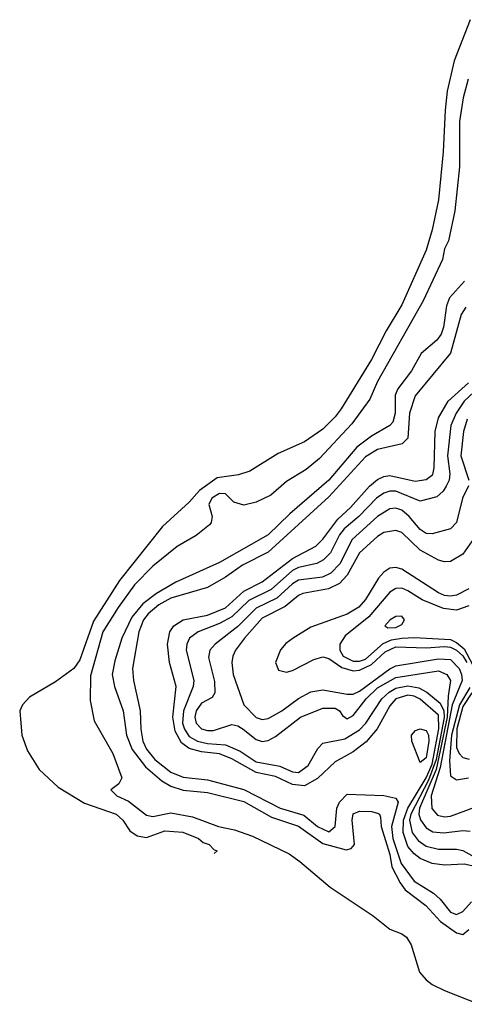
# Model space of a CAD drawing. Header units: inches. Extents: x 990535 to 1117859, y 769386 to 892122.
# Tile 449 of 656: x 1053792 to 1055255, y 815924 to 819165. Entities that reach past the tile are written whole.
import ezdxf

# ---------------------------------------------------------------- set-up
doc = ezdxf.new("R2010")
doc.units = ezdxf.units.IN
doc.header["$MEASUREMENT"] = 0
doc.layers.add('B0851', color=7, linetype='Continuous')

msp = doc.modelspace()

# ---------------------------------------------------------------- linework, layer by layer
at = {"layer": 'B0851', "color": 5}
for points, elevation in [([(1055274.5, 819165.5), (1055221.7, 819030), (1055199.4, 818930), (1055192.1, 818867.9), (1055186.2, 818730), (1055170, 818573), (1055150, 818473.7), (1055130, 818406.5), (1055050, 818227.3), (1054998.6, 818141.4), (1054950, 818046.9), (1054850, 817884.2), (1054830, 817857.7), (1054790, 817818.1), (1054730, 817776), (1054642.6, 817737.4), (1054550, 817679), (1054512.5, 817667.5), (1054442.5, 817657.5), (1054383.8, 817616.2), (1054350, 817577.5), (1054262.6, 817497.4), (1054120.2, 817319.8), (1054034.9, 817185.1), (1053990, 817058), (1053970.5, 817030), (1053910, 816986.1), (1053824.7, 816935.3), (1053802, 816910), (1053792.3, 816890), (1053799.4, 816810), (1053818.2, 816758.2), (1053856.7, 816696.7), (1053918.9, 816638.9), (1054006, 816586), (1054110.2, 816550), (1054131.6, 816530), (1054155, 816495), (1054178.7, 816478.7), (1054210, 816472.9), (1054270, 816495.5), (1054328.7, 816491.3), (1054380.4, 816470), (1054396.4, 816456.4), (1054416.3, 816450), (1054432.4, 816432.4), (1054442, 816430), (1054432.3, 816420.3)], 2320), ([(1055268.3, 818970), (1055251.8, 818908.2), (1055239.7, 818830), (1055239.3, 818680.7), (1055224.1, 818535.9), (1055203, 818437), (1055190, 818411.6), (1055183.5, 818376.5), (1055120.5, 818239.5), (1054970, 817974.3), (1054944, 817916), (1054885.4, 817834.6), (1054778.5, 817721.5), (1054735.1, 817684.9), (1054670, 817645.8), (1054619.2, 817600.8), (1054570, 817576.7), (1054530, 817567.7), (1054497.2, 817577.2), (1054470, 817604.3), (1054450, 817606.2), (1054424.7, 817590), (1054415, 817570), (1054425.6, 817530), (1054422.6, 817510), (1054417.1, 817502.9), (1054373, 817467), (1054310, 817431.6), (1054230, 817367), (1054170, 817304.9), (1054115.9, 817230), (1054065.7, 817150), (1054025.6, 817005.6), (1054024.3, 816924.3), (1054037.4, 816857.4), (1054098.6, 816750), (1054128.6, 816670), (1054118.6, 816650), (1054092, 816630), (1054112.1, 816610), (1054150, 816592.9), (1054210, 816547.2), (1054230, 816542.3), (1054290, 816554.9), (1054361.2, 816541.2), (1054446.2, 816510), (1054499, 816499), (1054557.9, 816477.9), (1054679.2, 816419.2), (1054714.6, 816394.6), (1054813.8, 816310), (1054955.1, 816215.1), (1055010, 816171.5), (1055050, 816156.6), (1055065.1, 816145.1), (1055080, 816120), (1055107.8, 816030), (1055130, 816004.5), (1055150, 815989.2), (1055190.2, 815970), (1055304.3, 815924.3)], 2340), ([(1055255.6, 818304.4), (1055206.7, 818250), (1055196.8, 818223.2), (1055186.9, 818153.1), (1055179.1, 818130), (1055164.6, 818110), (1055113.6, 818066.4), (1055081.8, 818010), (1055036.5, 817950), (1055028.1, 817930), (1055027.4, 817870), (1055019.8, 817840.2), (1055010.5, 817829.5), (1054950, 817794.7), (1054902.1, 817757.9), (1054810, 817649.4), (1054681.6, 817538.4), (1054610, 817469.2), (1054450, 817378.9), (1054305.6, 817314.4), (1054242.9, 817277.1), (1054197.5, 817242.5), (1054161.1, 817198.9), (1054128, 817130), (1054105, 817055), (1054096.9, 817010), (1054104.4, 816970), (1054132.7, 816890), (1054143.8, 816810), (1054162.6, 816762.6), (1054205.9, 816705.9), (1054260.4, 816660.4), (1054290, 816642.9), (1054330, 816629), (1054410, 816621.1), (1054530, 816592.4), (1054620.4, 816540.4), (1054710, 816511.2), (1054790, 816453.4), (1054867.1, 816432.9), (1054883, 816437), (1054894, 816450), (1054886.8, 816530), (1054890, 816551.6), (1054910, 816560.1), (1054950, 816559), (1054970, 816553.7), (1054976.5, 816550), (1054980, 816540), (1054981.6, 816510), (1055010, 816416.9), (1055016.5, 816376.5), (1055044.3, 816324.3), (1055060.7, 816300.7), (1055129, 816250), (1055177.2, 816197.2), (1055230, 816159.9), (1055250, 816154), (1055270, 816170.6)], 2360), ([(1055260.8, 818219.2), (1055245.4, 818194.6), (1055210, 818067.7), (1055093.1, 817926.9), (1055075.5, 817870), (1055070, 817787.5), (1055051, 817769), (1054970, 817750.2), (1054930, 817726.6), (1054810, 817594.4), (1054610, 817413), (1054525.1, 817370), (1054470, 817330.5), (1054410, 817296.3), (1054290, 817261.4), (1054250, 817238.8), (1054214.5, 817210), (1054199.9, 817190), (1054184.4, 817150), (1054163.7, 817030), (1054167.3, 816990), (1054188.7, 816890), (1054190.9, 816830), (1054198, 816790), (1054210, 816763.8), (1054237.4, 816730), (1054290, 816688), (1054330, 816671.9), (1054410, 816663.5), (1054530, 816631.9), (1054649.1, 816570), (1054727.3, 816547.3), (1054772.1, 816510), (1054810, 816491.5), (1054830.7, 816509.3), (1054836.2, 816570), (1054845.1, 816590), (1054870, 816615.7), (1054990, 816611.7), (1055030, 816603.3), (1055037.5, 816590), (1055015.6, 816510), (1055019.9, 816470), (1055047.8, 816387.8), (1055090, 816329.1), (1055153.6, 816290), (1055176.1, 816270), (1055210, 816227.6), (1055230, 816219.9), (1055250, 816230.1), (1055278.8, 816261.2)], 2380), ([(1055290, 816377.6), (1055254.5, 816385.5), (1055190, 816382.7), (1055150, 816388.1), (1055110, 816404), (1055090, 816419.3), (1055070, 816443.9), (1055054.5, 816490), (1055055.3, 816530), (1055070, 816570), (1055130, 816669.4), (1055150, 816714.4), (1055171.2, 816831.2), (1055170, 816875.9), (1055110, 816928.3), (1055090, 816938.6), (1055070, 816941.8), (1055030, 816930.2), (1055010, 816907.2), (1054968.5, 816831.5), (1054931.9, 816788.1), (1054890, 816755.3), (1054830, 816722.7), (1054772.5, 816667.5), (1054730, 816643.4), (1054690, 816647.3), (1054634.3, 816674.3), (1054570, 816687.1), (1054490, 816732), (1054450, 816748.7), (1054390, 816755), (1054350, 816766.2), (1054325.2, 816785.2), (1054303.6, 816823.6), (1054296.4, 816870), (1054307.7, 816970), (1054285, 817050), (1054278.9, 817110), (1054286.4, 817150), (1054299.7, 817170), (1054330.5, 817189.5), (1054410, 817205.2), (1054470, 817229.7), (1054530, 817283.9), (1054590, 817315.1), (1054690, 817392), (1054767.1, 817432.9), (1054790, 817455), (1054838.9, 817521.1), (1054880.3, 817559.7), (1054943.1, 817630), (1054970, 817651.8), (1054990, 817661.7), (1055010, 817665.3), (1055093.8, 817646.2), (1055130, 817652), (1055151.8, 817668.2), (1055156.6, 817690), (1055158.9, 817810), (1055170, 817854.8), (1055202.2, 817910), (1055269.4, 817970)], 2420), ([(1055319.4, 817970), (1055254.6, 817910), (1055228.5, 817870), (1055210.5, 817830), (1055200.5, 817730), (1055208.2, 817670), (1055205.5, 817650), (1055195.9, 817630), (1055186.1, 817613.9), (1055165.1, 817594.9), (1055110, 817580.3), (1055030, 817613.1), (1055010, 817613.2), (1054990, 817606.4), (1054966.1, 817590), (1054907.9, 817530), (1054859.8, 817490), (1054844.9, 817470), (1054815.1, 817410), (1054792.4, 817387.6), (1054770, 817375.7), (1054710, 817362.1), (1054690, 817351.8), (1054619.7, 817290), (1054546.8, 817253.2), (1054490, 817200.3), (1054450, 817177.8), (1054379.8, 817150), (1054351.6, 817130), (1054341.9, 817110), (1054340.2, 817090), (1054365.2, 816990), (1054362.8, 816970), (1054330.9, 816890), (1054328, 816850), (1054334.5, 816830), (1054350, 816805.8), (1054376.9, 816790), (1054410, 816782.3), (1054470, 816778.8), (1054517.7, 816757.7), (1054570, 816722.1), (1054648.7, 816708.7), (1054690, 816689.5), (1054710, 816687), (1054741.7, 816710), (1054773.3, 816766.7), (1054790, 816783.9), (1054861.8, 816798.2), (1054910, 816827.4), (1054931.8, 816850), (1054984.1, 816930), (1055007.8, 816952.2), (1055030, 816964.8), (1055070, 816973), (1055105.9, 816965.9), (1055132, 816952), (1055176.1, 816916.1), (1055187.6, 816890), (1055188.6, 816868.6), (1055163.2, 816730), (1055138, 816662), (1055079.1, 816550), (1055075.4, 816530), (1055084, 816490), (1055103.7, 816463.7), (1055130, 816444.6), (1055170, 816434.9), (1055230, 816434.6), (1055250, 816430.1), (1055310, 816397.9)], 2440), ([(1055264.8, 817850), (1055252.7, 817810), (1055244.1, 817730), (1055270.4, 817650)], 2460), ([(1055269.1, 817630.9), (1055249.7, 817590), (1055229.2, 817510.8), (1055210, 817489.8), (1055150, 817472.7), (1055130, 817473.9), (1055110, 817487.5), (1055073.9, 817530), (1055050, 817550.6), (1055030, 817557.7), (1055010, 817555.8), (1054970, 817529.9), (1054886, 817454), (1054845.5, 817374.5), (1054816, 817344), (1054789.2, 817330), (1054710, 817320.5), (1054690, 817307.9), (1054638.8, 817261.2), (1054570, 817228.2), (1054510, 817168.5), (1054435.5, 817110), (1054418.3, 817090), (1054413.7, 817066.3), (1054433.6, 816986.4), (1054434.6, 816950), (1054426.1, 816933.9), (1054390, 816915.3), (1054373.5, 816890), (1054368.5, 816870), (1054373, 816850), (1054390, 816831.2), (1054410, 816825.1), (1054430, 816826), (1054490, 816845.7), (1054510, 816840.5), (1054527.2, 816830), (1054570, 816795.6), (1054590, 816789.3), (1054610, 816792.6), (1054634.3, 816805.7), (1054716, 816870), (1054790, 816898.9), (1054830, 816898.6), (1054844.5, 816890), (1054854.9, 816874.9), (1054870, 816863.8), (1054890, 816875), (1054932.5, 816930), (1054970, 816966.2), (1055030, 816999.9), (1055170, 817022.1), (1055197.7, 817010), (1055210.4, 816990), (1055201.9, 816938.1), (1055199, 816870), (1055163, 816697), (1055108.2, 816570), (1055106.1, 816550), (1055111, 816531), (1055130, 816504.9), (1055152, 816492), (1055188.4, 816488.4), (1055250, 816496.4), (1055274.2, 816494.2)], 2460), ([(1055281.7, 817450), (1055250, 817406.5), (1055210, 817381.7), (1055190, 817380.3), (1055170, 817385.9), (1055110, 817419), (1055050, 817476.9), (1055030, 817484.4), (1054990, 817477), (1054970, 817464.5), (1054910, 817410.7), (1054870, 817336.5), (1054844.6, 817310), (1054808.4, 817291.6), (1054723.5, 817276.5), (1054710, 817270.2), (1054666, 817234), (1054590, 817195.7), (1054531.6, 817130), (1054502.7, 817090), (1054494.1, 817070), (1054490.7, 817050), (1054495, 817010), (1054529.7, 816910), (1054570, 816867.9), (1054590, 816861.5), (1054610, 816865.1), (1054654.7, 816890), (1054710, 816931.4), (1054750, 816952.6), (1054790, 816959.2), (1054870, 816944.9), (1054890, 816945.5), (1054910, 816955.6), (1055010, 817029.1), (1055030, 817038.5), (1055170, 817061.9), (1055210, 817059.4), (1055238.1, 817030), (1055246.5, 817010), (1055248.5, 816990), (1055215, 816910), (1055175.8, 816704.2), (1055146.8, 816610), (1055148.8, 816568.8), (1055167.3, 816547.3), (1055190, 816541.5), (1055210, 816544.1), (1055290, 816573)], 2480), ([(1055270, 817292.5), (1055230, 817271.6), (1055210, 817267.4), (1055190, 817269.5), (1055170, 817279.3), (1055050, 817356.8), (1055030, 817362.6), (1055010, 817359.6), (1054990, 817346.7), (1054972.8, 817327.2), (1054930, 817256.3), (1054908.8, 817231.2), (1054870, 817208.3), (1054750, 817165.8), (1054691.9, 817130), (1054667.9, 817112.1), (1054650, 817091), (1054633.6, 817050), (1054644, 817024), (1054670, 817017.4), (1054690, 817023.2), (1054760.6, 817059.4), (1054790, 817067.6), (1054810, 817063), (1054852.8, 817032.8), (1054890, 817022), (1054910, 817024.2), (1054950, 817042.5), (1054995.1, 817084.9), (1055030, 817101.5), (1055130, 817098.2), (1055190, 817102), (1055210, 817099.7), (1055230, 817089.9), (1055250, 817071.7), (1055263.9, 817050)], 2520), ([(1055270, 817236.2), (1055230, 817222.2), (1055187, 817227), (1055116.2, 817256.2), (1055070, 817285.7), (1055050, 817293.7), (1055030, 817292.9), (1055010, 817280.8), (1054940.7, 817199.3), (1054862.9, 817137.1), (1054845.9, 817110), (1054845.7, 817090), (1054856.4, 817070), (1054890, 817053.4), (1054910, 817053.5), (1054930, 817060.4), (1054987.9, 817112.1), (1055016.3, 817123.7), (1055049.7, 817129.7), (1055091.6, 817131.6), (1055210, 817124.8), (1055230, 817115.8), (1055254.8, 817094.8), (1055282.4, 817042.4)], 2540), ([(1055273, 816967), (1055239.6, 816910), (1055213.2, 816810), (1055206.3, 816726.3), (1055210, 816676.1), (1055230, 816663.4), (1055269.4, 816669.4)], 2520), ([(1055279.7, 816950), (1055250, 816904.7), (1055231, 816831), (1055229.8, 816769.8), (1055238.1, 816750), (1055250, 816736.5), (1055271.7, 816731.7)], 2540)]:
    msp.add_lwpolyline(points, dxfattribs=dict(at, elevation=elevation))
for points, elevation in [([(1055050, 817201.8), (1055030, 817200.5), (1055011.3, 817190), (1054994, 817170), (1055003.4, 817163.4), (1055030, 817164.5), (1055050, 817174.3), (1055058.1, 817190)], 2560), ([(1055110, 816720.7), (1055083.1, 816790), (1055081.9, 816810), (1055094.9, 816825.1), (1055110, 816831.4), (1055130, 816825.3), (1055137.7, 816810), (1055138.4, 816790), (1055130, 816735.4)], 2380)]:
    msp.add_lwpolyline(points, close=True, dxfattribs=dict(at, elevation=elevation))

doc.saveas('drawing.dxf')
